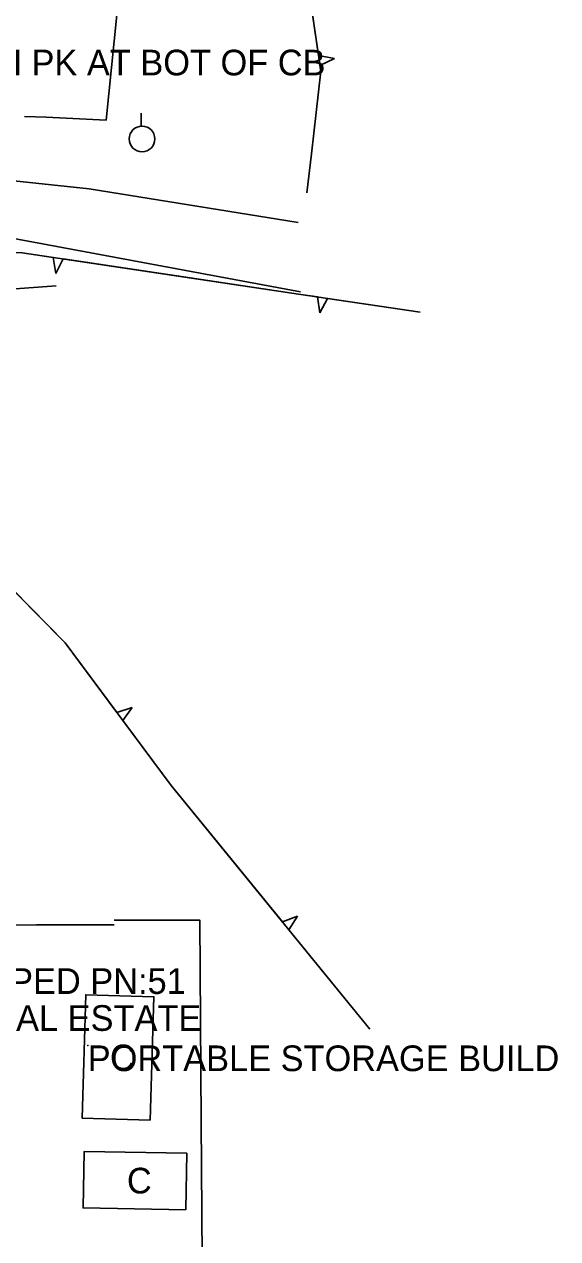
# Model space of a CAD drawing. Extents: x 954793 to 988390, y 1867850 to 1924428.
# Drawn here: x 958389.6 to 958493.4, y 1917432.3 to 1917668.7 of the extents above; entities that cross this region are included whole.
import ezdxf

# ---------------------------------------------------------------- set-up
doc = ezdxf.new("R2010")
doc.units = 0
for name, color, linetype in [('S_BUILDING', 7, 'Continuous'), ('S_BUILDING_ANNOT', 7, 'Continuous'), ('S_DITCHLINE', 7, 'Continuous'), ('S_DRIVEWAY', 7, 'Continuous'), ('S_MSC_PT_SYM', 7, 'Continuous'), ('S_PARKING', 7, 'Continuous'), ('S_PRIMARY_CTL_ANNOT', 7, 'Continuous'), ('S_SURVEY_TEXT_ANNOT', 7, 'Continuous'), ('S_TREE', 7, 'Continuous'), ('S_UTILITY_POLE', 7, 'Continuous')]:
    doc.layers.add(name, color=color, linetype=linetype)

msp = doc.modelspace()

# ---------------------------------------------------------------- linework, layer by layer
at = {"layer": 'S_BUILDING'}
for points in [[(958414.04, 1917455.35), (958414.77, 1917479.37), (958401.52, 1917479.77), (958400.79, 1917455.74)], [(958421.16, 1917448.91), (958401.19, 1917449.24), (958401.01, 1917438.25), (958420.98, 1917437.92)]]:
    msp.add_lwpolyline(points, close=True, dxfattribs=at)
at = {"layer": 'S_DITCHLINE'}
msp.add_lwpolyline([(958354.21, 1917607.36), (958367.01, 1917611.96), (958379.81, 1917616.57), (958395.78, 1917617.75)], dxfattribs=at)
at = {"layer": 'S_DRIVEWAY'}
for points in [[(958442.86, 1917630.07), (958402.19, 1917636.64), (958384.39, 1917638.51), (958365.05, 1917637.52), (958334.07, 1917634.03), (958293.04, 1917623.69), (958273.75, 1917619.32), (958265.32, 1917620.18), (958256.04, 1917624.94)], [(958296.93, 1917593.08), (958310.27, 1917596.13), (958341.58, 1917611.02), (958363.76, 1917620.96), (958385.78, 1917627.31), (958443.3, 1917616.59)]]:
    msp.add_lwpolyline(points, dxfattribs=at)
at = {"layer": 'S_MSC_PT_SYM'}
msp.add_lwpolyline([(958401.91, 1917469.89), (958401.91, 1917469.94), (958401.91, 1917469.89), (958401.86, 1917469.89), (958401.91, 1917469.89), (958401.91, 1917469.84), (958401.91, 1917469.89), (958401.96, 1917469.89)], close=True, dxfattribs=at)
msp.add_lwpolyline([(958401.91, 1917469.89), (958401.91, 1917469.94), (958401.91, 1917469.89), (958401.86, 1917469.89), (958401.91, 1917469.89), (958401.91, 1917469.84), (958401.91, 1917469.89), (958401.96, 1917469.89)], close=True, dxfattribs=at)
msp.add_lwpolyline([(958401.91, 1917469.89), (958401.91, 1917469.94), (958401.91, 1917469.89), (958401.86, 1917469.89), (958401.91, 1917469.89), (958401.91, 1917469.84), (958401.91, 1917469.89), (958401.96, 1917469.89)], dxfattribs=at)
at = {"layer": 'S_PARKING'}
for points in [[(958389.6, 1917650.75), (958393.79, 1917650.58), (958405.48, 1917650.01), (958407.57, 1917670.54), (958397.94, 1917671.55)], [(958285.64, 1917494.5), (958298.56, 1917494.22), (958311.48, 1917493.93), (958327.36, 1917493.73), (958343.24, 1917493.54), (958360.05, 1917493.43), (958376.85, 1917493.33), (958391.95, 1917493.34), (958407.05, 1917493.35)], [(958407.07, 1917494.26), (958423.73, 1917494.27), (958423.97, 1917455.08), (958424.24, 1917419.55), (958424.41, 1917400.43)]]:
    msp.add_lwpolyline(points, dxfattribs=at)
at = {"layer": 'S_TREE'}
for p, q in [((958449.93, 1917662.04), (958446.81, 1917662.62)), ((958447.1, 1917660.68), (958449.93, 1917662.04)), ((958395.2, 1917623.3), (958395.69, 1917620.19)), ((958395.69, 1917620.19), (958397.15, 1917623.01)), ((958446.6, 1917615.61), (958447.09, 1917612.5)), ((958447.09, 1917612.5), (958448.54, 1917615.32)), ((958410.58, 1917535.68), (958407.56, 1917534.71)), ((958408.73, 1917533.14), (958410.58, 1917535.68)), ((958442.75, 1917495.05), (958439.78, 1917493.95)), ((958441.02, 1917492.42), (958442.75, 1917495.05))]:
    msp.add_line(p, q, dxfattribs=at)
for points in [[(958444.53, 1917635.85), (958445.44, 1917643.45), (958447.26, 1917659.54), (958444.87, 1917675.96), (958441.81, 1917678.8), (958430.88, 1917685.59), (958416.87, 1917689.78), (958404.54, 1917696.74), (958397.4, 1917711.61), (958401.21, 1917749.29), (958407.02, 1917768.46), (958412.57, 1917782.11), (958426.36, 1917797.81), (958439.23, 1917811.7), (958452.24, 1917819.93), (958469.39, 1917825.85), (958481.77, 1917828.62)], [(958446.81, 1917662.62), (958444.87, 1917675.96), (958441.81, 1917678.8), (958439.41, 1917680.29)], [(958444.53, 1917635.85), (958445.44, 1917643.45), (958447.26, 1917659.54), (958447.1, 1917660.68)], [(958456.81, 1917473.04), (958418.17, 1917520.47), (958397.49, 1917548.24), (958380.58, 1917565.47), (958365.13, 1917581.22), (958356.21, 1917598.55), (958358.26, 1917615.87), (958365.55, 1917623.05), (958369.77, 1917624.6)], [(958370.28, 1917624.94), (958389.14, 1917624.2), (958395.2, 1917623.3)], [(958370.28, 1917624.94), (958389.14, 1917624.2), (958442.89, 1917616.16), (958466.58, 1917612.62)], [(958397.15, 1917623.01), (958421.87, 1917619.31)], [(958421.87, 1917619.31), (958442.89, 1917616.16), (958446.6, 1917615.61)], [(958448.54, 1917615.32), (958466.58, 1917612.62)], [(958391.79, 1917554.05), (958380.58, 1917565.47), (958374.28, 1917571.89)], [(958407.56, 1917534.71), (958397.49, 1917548.24), (958391.79, 1917554.05)], [(958423.98, 1917513.33), (958418.17, 1917520.47), (958408.73, 1917533.14)], [(958439.78, 1917493.95), (958423.98, 1917513.33)], [(958456.81, 1917473.04), (958441.02, 1917492.42)]]:
    msp.add_lwpolyline(points, dxfattribs=at)
at = {"layer": 'S_UTILITY_POLE'}
msp.add_line((958412.33, 1917648.87), (958412.33, 1917651.35), dxfattribs=at)
msp.add_circle((958412.47, 1917646.35), 2.5, dxfattribs=at)

# ---------------------------------------------------------------- texts
at = {"layer": 'S_BUILDING_ANNOT'}
for p in [(958406.22, 1917465.06), (958409.53, 1917441.08)]:
    msp.add_text('C', height=5, dxfattribs=at).set_placement(p)
at = {"layer": 'S_PRIMARY_CTL_ANNOT'}
msp.add_text('PD:ARDOT STD. MON. STAMPED PN:51', height=5, dxfattribs=at).set_placement((958295.42, 1917479.92))
at = {"layer": 'S_SURVEY_TEXT_ANNOT'}
for s, p in [('ASPH PK AT BOT OF CB', (958370.9, 1917658.73)), ('ASPH DW/PK WOODALL REAL ESTATE', (958299.54, 1917472.73)), ('PORTABLE STORAGE BUILD', (958401.91, 1917464.89))]:
    msp.add_text(s, height=5, dxfattribs=at).set_placement(p)

doc.saveas('drawing.dxf')
